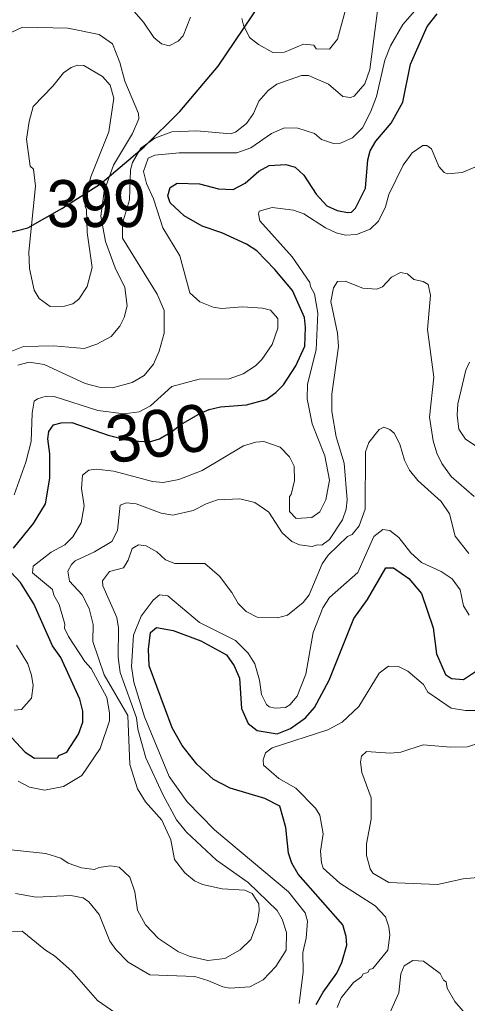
# Model space of a CAD drawing. Extents: x 673.3 to 698.5, y 6984.3 to 7012.3.
# Drawn here: x 696.332 to 697.094, y 7005.485 to 7007.162 of the extents above; entities that cross this region are included whole.
import ezdxf
from ezdxf.enums import TextEntityAlignment as Align

# ---------------------------------------------------------------- set-up
doc = ezdxf.new("R2010")
doc.units = 0
doc.header["$LTSCALE"] = 0.032
for name, color, linetype, lineweight in [('1', 7, 'Continuous', 25), ('2', 7, 'Continuous', 13), ('26', 7, 'Continuous', 25)]:
    doc.layers.add(name, color=color, linetype=linetype, lineweight=lineweight)
doc.layers.add('21', color=7, linetype='Continuous')
doc.layers.add('61', color=7, linetype='Continuous')

msp = doc.modelspace()

# ---------------------------------------------------------------- linework, layer by layer
at = {"layer": '1'}
for points in [[(696.3215, 7006.2608), (696.3558, 7006.3026), (696.376, 7006.336), (696.3834, 7006.3797), (696.3834, 7006.4213), (696.38, 7006.447), (696.3818, 7006.4593), (696.3896, 7006.4707), (696.4028, 7006.4742), (696.4208, 7006.475), (696.4828, 7006.4533), (696.5138, 7006.4451), (696.5342, 7006.443), (696.553, 7006.4421), (696.5704, 7006.447), (696.5911, 7006.4597), (696.6063, 7006.4713), (696.64, 7006.4906), (696.6547, 7006.4971), (696.6741, 7006.5015), (696.7182, 7006.5047), (696.7517, 7006.5141), (696.7683, 7006.5262), (696.7814, 7006.5388), (696.8021, 7006.5714), (696.8174, 7006.6049), (696.819, 7006.6366), (696.817, 7006.6539), (696.7964, 7006.6996), (696.7667, 7006.7359), (696.7359, 7006.7674), (696.7186, 7006.7789), (696.6765, 7006.798), (696.6431, 7006.8097), (696.6121, 7006.8269), (696.5883, 7006.8495), (696.5846, 7006.861), (696.5881, 7006.8754), (696.6005, 7006.8829), (696.6385, 7006.8814), (696.6708, 7006.8734), (696.6955, 7006.8718), (696.7162, 7006.8829), (696.7395, 7006.903), (696.7569, 7006.913), (696.7851, 7006.9148), (696.8011, 7006.9099), (696.8159, 7006.8967), (696.837, 7006.8643), (696.8549, 7006.844), (696.8725, 7006.8363), (696.8904, 7006.8326), (696.8974, 7006.8336), (696.9037, 7006.8403), (696.9208, 7006.8741), (696.9249, 7006.9226), (696.9292, 7006.9379), (696.9384, 7006.9545), (696.965, 7006.9851), (696.9844, 7007.021), (696.9974, 7007.0858), (697.0261, 7007.1496), (697.0431, 7007.1713)], [(696.2962, 7005.9611), (696.3413, 7005.9128), (696.3571, 7005.9025), (696.3962, 7005.9035), (696.3988, 7005.907), (696.4123, 7005.9129), (696.4321, 7005.9438), (696.4395, 7005.964), (696.4395, 7005.9831), (696.4345, 7006.003), (696.4022, 7006.0741), (696.3881, 7006.0942), (696.3563, 7006.1659), (696.3333, 7006.2024), (696.3168, 7006.2199)], [(696.8368, 7005.4827), (696.849, 7005.5041), (696.8722, 7005.5363), (696.8808, 7005.5545), (696.889, 7005.5841), (696.8882, 7005.5988), (696.8826, 7005.6188), (696.8065, 7005.7049), (696.7956, 7005.724), (696.7897, 7005.7408), (696.7856, 7005.7847), (696.7751, 7005.8209), (696.7493, 7005.834), (696.6903, 7005.8513), (696.6624, 7005.8664), (696.6336, 7005.8925), (696.6089, 7005.9245), (696.5916, 7005.9545), (696.5527, 7006.06), (696.5512, 7006.0884), (696.5546, 7006.1168), (696.5652, 7006.1257), (696.5936, 7006.1201), (696.6406, 7006.1027), (696.6844, 7006.0791), (696.6971, 7006.0603), (696.7066, 7006.039), (696.7098, 7005.9871), (696.7214, 7005.9619), (696.7363, 7005.9498), (696.7704, 7005.9442), (696.7933, 7005.9532), (696.8187, 7005.9714), (696.8341, 7005.9891), (696.859, 7006.0356), (696.9012, 7006.1408), (696.9243, 7006.1731), (696.9556, 7006.2269), (696.9686, 7006.2274), (696.9948, 7006.2088), (697.0161, 7006.1835), (697.0365, 7006.1248), (697.0422, 7006.0807), (697.0574, 7006.0455), (697.0672, 7006.0384), (697.0881, 7006.0368), (697.1222, 7006.0593)]]:
    msp.add_lwpolyline(points, dxfattribs=at)
at = {"layer": '2'}
for points in [[(696.578, 7006.6271), (696.5779, 7006.6655), (696.5664, 7006.6936), (696.5074, 7006.7891), (696.5072, 7006.8145), (696.5193, 7006.8546), (696.521, 7006.9053), (696.5241, 7006.9181), (696.5383, 7006.9427), (696.562, 7006.9598), (696.5914, 7006.9701), (696.634, 7006.9719), (696.691, 7006.967), (696.6995, 7006.9698), (696.7185, 7006.9844), (696.73, 7007.0015), (696.7394, 7007.0224), (696.755, 7007.0406), (696.7698, 7007.0517), (696.8119, 7007.0661), (696.8241, 7007.0661), (696.8582, 7007.0515), (696.8824, 7007.0306), (696.8952, 7007.0289), (696.9018, 7007.0313), (696.9199, 7007.0523), (696.9283, 7007.0766), (696.9437, 7007.1939)], [(696.7719, 7006.6521), (696.7591, 7006.6662), (696.7457, 7006.6696), (696.7115, 7006.6721), (696.676, 7006.6689), (696.6617, 7006.6712), (696.6386, 7006.6808), (696.622, 7006.6959), (696.6046, 7006.759), (696.5758, 7006.8067), (696.5601, 7006.856), (696.548, 7006.8825), (696.5429, 7006.9026), (696.5509, 7006.9252), (696.5624, 7006.9303), (696.6034, 7006.9343), (696.702, 7006.9344), (696.7255, 7006.9429), (696.761, 7006.9673), (696.783, 7006.9774), (696.806, 7006.9766), (696.8343, 7006.9676), (696.8461, 7006.9572), (696.8664, 7006.9507), (696.8785, 7006.9508), (696.8986, 7006.9603), (696.9158, 7006.9773), (696.9296, 7007.0041), (696.9396, 7007.0307), (696.954, 7007.0926), (696.9633, 7007.1171), (696.9845, 7007.1532), (697.0171, 7007.1903)], [(696.8917, 7007.1955), (696.8734, 7007.128), (696.8595, 7007.1111), (696.837, 7007.1119), (696.833, 7007.1178), (696.8153, 7007.12), (696.7829, 7007.1061), (696.7631, 7007.1054), (696.7386, 7007.1194), (696.7236, 7007.1312), (696.7133, 7007.1524), (696.7106, 7007.1634)], [(696.6229, 7007.1659), (696.6103, 7007.1337), (696.602, 7007.1247), (696.5867, 7007.1169), (696.5734, 7007.1206), (696.5605, 7007.1309), (696.5429, 7007.1575), (696.5266, 7007.1762)], [(696.3004, 7007.1316), (696.3369, 7007.1485), (696.4138, 7007.1468), (696.4672, 7007.1362), (696.4901, 7007.1205), (696.5027, 7007.0885), (696.511, 7007.0568), (696.5346, 7007.0017), (696.5348, 7006.9922), (696.5244, 7006.9672), (696.4918, 7006.9135), (696.4761, 7006.869), (696.4705, 7006.8266), (696.4782, 7006.7835), (696.4944, 7006.7384), (696.5113, 7006.7049), (696.5152, 7006.6738), (696.5099, 7006.6536), (696.5024, 7006.6389), (696.4879, 7006.6213), (696.4633, 7006.6083), (696.4421, 7006.6012), (696.3896, 7006.6053), (696.3388, 7006.6046), (696.3044, 7006.5906)], [(697.141, 7006.9244), (697.0858, 7006.9011), (697.0606, 7006.8989), (697.0552, 7006.901), (697.0459, 7006.9114), (697.0333, 7006.9415), (697.0255, 7006.9473), (697.0186, 7006.9472), (697.0006, 7006.9343), (696.9853, 7006.9135), (696.961, 7006.8633), (696.9548, 7006.8426), (696.943, 7006.8179), (696.9291, 7006.8042), (696.9058, 7006.7954), (696.8868, 7006.7943), (696.8711, 7006.7984), (696.8528, 7006.8069)], [(696.8528, 7006.8069), (696.816, 7006.8308), (696.7981, 7006.8366), (696.7622, 7006.8416), (696.7401, 7006.8349), (696.7385, 7006.8308), (696.7411, 7006.8187), (696.796, 7006.7571), (696.8262, 7006.7135), (696.8271, 7006.7066), (696.8344, 7006.6941), (696.8401, 7006.6613), (696.8371, 7006.5987), (696.8222, 7006.5402), (696.8215, 7006.5151), (696.8303, 7006.4724), (696.8517, 7006.4178), (696.8597, 7006.3763), (696.8532, 7006.3432), (696.8433, 7006.3228), (696.8298, 7006.3128), (696.803, 7006.3115), (696.7918, 7006.3231), (696.7914, 7006.3485), (696.7945, 7006.3524), (696.8002, 7006.3758), (696.7994, 7006.4002), (696.7915, 7006.4162), (696.7759, 7006.4326), (696.7477, 7006.4423), (696.7345, 7006.4416), (696.7131, 7006.4351), (696.6426, 7006.3933), (696.603, 7006.3775), (696.5766, 7006.3725), (696.5584, 7006.3745), (696.4922, 7006.3918), (696.4623, 7006.3952), (696.45, 7006.3935), (696.4388, 7006.3853), (696.4371, 7006.3624), (696.4419, 7006.3331), (696.437, 7006.3041), (696.4228, 7006.2801), (696.409, 7006.2662), (696.3854, 7006.2539), (696.3549, 7006.2297), (696.354, 7006.2188), (696.388, 7006.1901), (696.3902, 7006.1803), (696.3992, 7006.1646), (696.4092, 7006.1311), (696.4086, 7006.1243), (696.4152, 7006.11), (696.4432, 7006.0675), (696.4539, 7006.0556), (696.4802, 7006.0059), (696.4851, 7005.9802), (696.4851, 7005.9663), (696.4692, 7005.9189), (696.4377, 7005.8732), (696.4064, 7005.8544), (696.3744, 7005.848), (696.3486, 7005.8532), (696.3295, 7005.8636)], [(696.5328, 7005.6438), (696.5465, 7005.6186), (696.5684, 7005.5956), (696.6027, 7005.5726), (696.6222, 7005.5644), (696.6523, 7005.5581), (696.6816, 7005.5611), (696.7074, 7005.5761), (696.7257, 7005.5936), (696.7369, 7005.6238), (696.74, 7005.6433), (696.7391, 7005.6543), (696.7281, 7005.6719), (696.7157, 7005.6776), (696.6767, 7005.68), (696.6436, 7005.6874), (696.6299, 7005.6934), (696.6133, 7005.7075), (696.5958, 7005.7301), (696.5893, 7005.7633), (696.5742, 7005.797), (696.5464, 7005.8284), (696.5325, 7005.8507), (696.5194, 7005.8917), (696.516, 7005.9756), (696.4762, 7006.045), (696.4567, 7006.1018), (696.4574, 7006.1303), (696.4505, 7006.158), (696.4386, 7006.181), (696.4171, 7006.2042), (696.4143, 7006.2214), (696.4204, 7006.233), (696.4267, 7006.239), (696.4594, 7006.2545), (696.4889, 7006.272), (696.4989, 7006.2908), (696.5032, 7006.334), (696.5142, 7006.3381), (696.5307, 7006.3365), (696.5729, 7006.3204), (696.5929, 7006.3171), (696.6277, 7006.3247), (696.6494, 7006.3364), (696.6692, 7006.3431), (696.7069, 7006.3447), (696.7325, 7006.3383), (696.7563, 7006.3219), (696.7788, 7006.2866), (696.7955, 7006.2718), (696.8086, 7006.2663), (696.8304, 7006.2633), (696.8388, 7006.2664), (696.8465, 7006.2658), (696.8596, 7006.2754), (696.8818, 7006.3092), (696.8882, 7006.3269), (696.8898, 7006.3431), (696.8849, 7006.4053), (696.8712, 7006.4504), (696.8639, 7006.4937), (696.8639, 7006.5229), (696.8753, 7006.6042), (696.8734, 7006.6271), (696.8622, 7006.6813), (696.8664, 7006.7043), (696.8731, 7006.7152), (696.8864, 7006.716), (696.9167, 7006.7038), (696.9403, 7006.7021), (696.9499, 7006.7062), (696.9651, 7006.7228), (696.9806, 7006.7307), (696.9928, 7006.7285), (697.0031, 7006.7186), (697.0194, 7006.7151), (697.0275, 7006.7102), (697.0316, 7006.6917), (697.0267, 7006.6336), (697.0372, 7006.5522), (697.03, 7006.4839), (697.0362, 7006.4435), (697.0424, 7006.4224), (697.0511, 7006.4049), (697.0671, 7006.3831), (697.1063, 7006.349)], [(696.3225, 7006.3518), (696.3423, 7006.4072), (696.3515, 7006.4426), (696.3532, 7006.4907), (696.3567, 7006.511), (696.3623, 7006.5153), (696.3773, 7006.5198), (696.3905, 7006.5191), (696.465, 7006.4955), (696.5102, 7006.4898), (696.5355, 7006.4928), (696.5546, 7006.503), (696.5914, 7006.5362), (696.6376, 7006.549), (696.6887, 7006.5492), (696.7125, 7006.5577), (696.7338, 7006.5715), (696.7446, 7006.5822), (696.7621, 7006.608), (696.7716, 7006.6357), (696.7719, 7006.6521)], [(696.3287, 7006.5727), (696.3481, 7006.5776), (696.3738, 7006.5738), (696.4435, 7006.5414), (696.4675, 7006.5352), (696.4903, 7006.5337), (696.5236, 7006.5432), (696.5438, 7006.5548), (696.56, 7006.5745), (696.5696, 7006.5966), (696.578, 7006.6271)], [(697.1128, 7006.4325), (697.0912, 7006.4464), (697.0798, 7006.4634), (697.0772, 7006.4872), (697.0781, 7006.5064), (697.0918, 7006.5643), (697.0983, 7006.5775)], [(697.0971, 7006.2514), (697.0737, 7006.2812), (697.0643, 7006.3189), (697.0501, 7006.34), (697.0099, 7006.3761), (696.996, 7006.3936), (696.9872, 7006.4106), (696.9792, 7006.4382), (696.97, 7006.4565), (696.9626, 7006.4631), (696.9524, 7006.4669), (696.9443, 7006.4629), (696.9264, 7006.4406), (696.9209, 7006.4248), (696.9205, 7006.3274), (696.9101, 7006.2989), (696.8985, 7006.2841), (696.8906, 7006.2803), (696.8577, 7006.2485), (696.8473, 7006.2342), (696.8252, 7006.1813), (696.8147, 7006.1678), (696.7879, 7006.1467), (696.7709, 7006.1418), (696.7365, 7006.1433)], [(696.7572, 7005.9902), (696.7679, 7005.9881), (696.7849, 7005.9891), (696.7921, 7005.9937), (696.8044, 7006.0086), (696.8196, 7006.0458), (696.8321, 7006.1167), (696.8482, 7006.1588), (696.8599, 7006.1763), (696.9078, 7006.2193), (696.9351, 7006.2807), (696.9503, 7006.2923), (696.9627, 7006.291), (696.9776, 7006.2789), (696.9982, 7006.2528), (697.0161, 7006.2365), (697.0501, 7006.2211), (697.0687, 7006.2083), (697.0822, 7006.1897), (697.0877, 7006.1626), (697.0974, 7006.1463)], [(696.7365, 7006.1433), (696.7178, 7006.1527), (696.7043, 7006.1661), (696.6936, 7006.1851), (696.6725, 7006.213), (696.6472, 7006.2346), (696.5963, 7006.2345), (696.5804, 7006.2408), (696.5658, 7006.2543), (696.5473, 7006.2647), (696.5343, 7006.2665), (696.5235, 7006.2599), (696.5168, 7006.2403), (696.5087, 7006.227), (696.4852, 7006.2209), (696.473, 7006.2051), (696.4738, 7006.1965), (696.4974, 7006.1425), (696.5006, 7006.1251), (696.4998, 7006.0751), (696.503, 7006.0486), (696.5308, 7005.9715), (696.5332, 7005.952), (696.5471, 7005.9033), (696.5759, 7005.8407), (696.5993, 7005.7975), (696.6159, 7005.7766), (696.6673, 7005.7286), (696.7213, 7005.6908), (696.7708, 7005.6429), (696.7791, 7005.6281), (696.7864, 7005.6053), (696.786, 7005.5756), (696.7681, 7005.5478), (696.7467, 7005.5248), (696.7239, 7005.5132), (696.6897, 7005.5109), (696.6779, 7005.5127), (696.6527, 7005.5239), (696.6301, 7005.5303), (696.5536, 7005.5333), (696.5169, 7005.5549), (696.4957, 7005.5767), (696.4858, 7005.5909), (696.4672, 7005.6362), (696.4497, 7005.6577), (696.4402, 7005.6647), (696.4194, 7005.6687), (696.3603, 7005.6656), (696.3249, 7005.6723)], [(696.8083, 7005.4845), (696.8149, 7005.5379), (696.8142, 7005.5717), (696.8199, 7005.5961), (696.8222, 7005.6246), (696.818, 7005.6388), (696.79, 7005.675), (696.6641, 7005.7805), (696.617, 7005.8284), (696.5865, 7005.8717), (696.5448, 7005.9729), (696.5263, 7006.0325), (696.5226, 7006.0591), (696.5259, 7006.1121), (696.539, 7006.1447), (696.5593, 7006.172), (696.5702, 7006.181), (696.5845, 7006.1794), (696.6384, 7006.134), (696.6998, 7006.1032), (696.7214, 7006.0818), (696.7326, 7006.0633), (696.7407, 7006.0359), (696.7441, 7006.0111), (696.7526, 7005.9939), (696.7572, 7005.9902)], [(696.3225, 7005.9848), (696.335, 7005.9855), (696.3521, 7006.0051), (696.3548, 7006.0265), (696.3523, 7006.0439), (696.3457, 7006.0633), (696.3265, 7006.0955)], [(697.1114, 7005.9841), (697.0912, 7005.984), (697.0669, 7005.988), (697.0272, 7006.0153), (697.02, 7006.0281), (696.9931, 7006.0511), (696.977, 7006.0588), (696.9602, 7006.0597), (696.9445, 7006.0474), (696.9098, 7005.9908), (696.8811, 7005.964), (696.8569, 7005.951), (696.7623, 7005.9205), (696.7509, 7005.9117), (696.7466, 7005.9001), (696.7471, 7005.8905), (696.7732, 7005.8678), (696.8025, 7005.8514), (696.8359, 7005.8173), (696.8434, 7005.8056), (696.849, 7005.7737), (696.8442, 7005.7444)], [(697.1373, 7005.7014), (697.0876, 7005.6973), (697.0438, 7005.6876), (696.961, 7005.6908), (696.9337, 7005.7066), (696.9287, 7005.7141), (696.9225, 7005.737), (696.9225, 7005.7564), (696.9305, 7005.7989), (696.9305, 7005.8349), (696.9149, 7005.8783), (696.9127, 7005.8958), (696.9143, 7005.9063), (696.9228, 7005.9139), (696.963, 7005.9115), (696.981, 7005.913), (697.0193, 7005.9255), (697.0656, 7005.9213), (697.0943, 7005.9221), (697.1144, 7005.928)], [(696.306, 7005.7474), (696.3763, 7005.7404), (696.4024, 7005.7324), (696.4144, 7005.7236), (696.4373, 7005.7158), (696.4593, 7005.7128), (696.4666, 7005.7162), (696.4868, 7005.7193), (696.5014, 7005.7167), (696.5195, 7005.7), (696.5283, 7005.6751), (696.5328, 7005.6438)], [(696.8442, 7005.7444), (696.8458, 7005.7245), (696.8489, 7005.7154), (696.8772, 7005.6894), (696.9377, 7005.651), (696.9549, 7005.6321), (696.9607, 7005.615), (696.9623, 7005.6009), (696.9592, 7005.5756), (696.9333, 7005.5444), (696.928, 7005.5423), (696.9247, 7005.5376), (696.9168, 7005.5351), (696.914, 7005.5302), (696.9003, 7005.5204), (696.8794, 7005.494), (696.8726, 7005.4776)], [(696.3151, 7005.6067), (696.336, 7005.608), (696.3758, 7005.5753), (696.3913, 7005.5655), (696.421, 7005.5399), (696.4645, 7005.4899), (696.5017, 7005.4642)], [(696.9609, 7005.4647), (696.9778, 7005.5027), (696.981, 7005.5352), (696.987, 7005.549), (697.0017, 7005.558), (697.02, 7005.5566), (697.048, 7005.5358), (697.0538, 7005.5245), (697.0583, 7005.5214), (697.0601, 7005.5104), (697.0731, 7005.4881), (697.0872, 7005.4714)]]:
    msp.add_lwpolyline(points, dxfattribs=at)
msp.add_lwpolyline([(696.355, 7007.0133), (696.3886, 7007.0479), (696.4067, 7007.0709), (696.42, 7007.0801), (696.4306, 7007.0841), (696.4411, 7007.0833), (696.4733, 7007.0649), (696.4863, 7007.0496), (696.4924, 7007.0275), (696.4836, 7006.9705), (696.4532, 7006.8934), (696.4446, 7006.8611), (696.4435, 7006.8432), (696.446, 7006.8378), (696.4472, 7006.7986), (696.4553, 7006.7391), (696.4472, 7006.7068), (696.4325, 7006.6852), (696.4228, 7006.6774), (696.4083, 7006.6732), (696.384, 7006.6725), (696.3652, 7006.6862), (696.3565, 7006.7004), (696.3488, 7006.7373), (696.3476, 7006.7659), (696.3589, 7006.8779), (696.3556, 7006.9065), (696.35, 7006.9119), (696.3434, 7006.9576), (696.3483, 7006.9881)], close=True, dxfattribs=at)
at = {"layer": '26'}
msp.add_lwpolyline([(694.203, 7006.8698), (694.2474, 7006.8978), (694.3361, 7006.9188), (694.4504, 7006.9282), (694.7702, 7006.8978), (695.1974, 7006.8418), (695.2697, 7006.8278), (695.3864, 7006.8208), (695.4611, 7006.8115), (695.6245, 7006.7765), (695.7995, 7006.7508), (695.9209, 7006.7461), (696.0026, 7006.7461), (696.0773, 7006.7508), (696.1426, 7006.7601), (696.2197, 7006.7741), (696.3457, 7006.8068), (696.4041, 7006.8395), (696.4694, 7006.8815), (696.5441, 7006.9445), (696.6048, 7007.0052), (696.6701, 7007.0822), (696.7565, 7007.2106)], dxfattribs=at)

# ---------------------------------------------------------------- texts
at = {"layer": '21', "width": 0.95}
msp.add_text('399', height=0.08, dxfattribs=at).set_placement((696.3779, 7006.8081))
at = {"layer": '61'}
msp.add_text('300', height=0.08, rotation=7.869, dxfattribs=at).set_placement((696.5732, 7006.4168), align=Align.CENTER)

doc.saveas('drawing.dxf')
